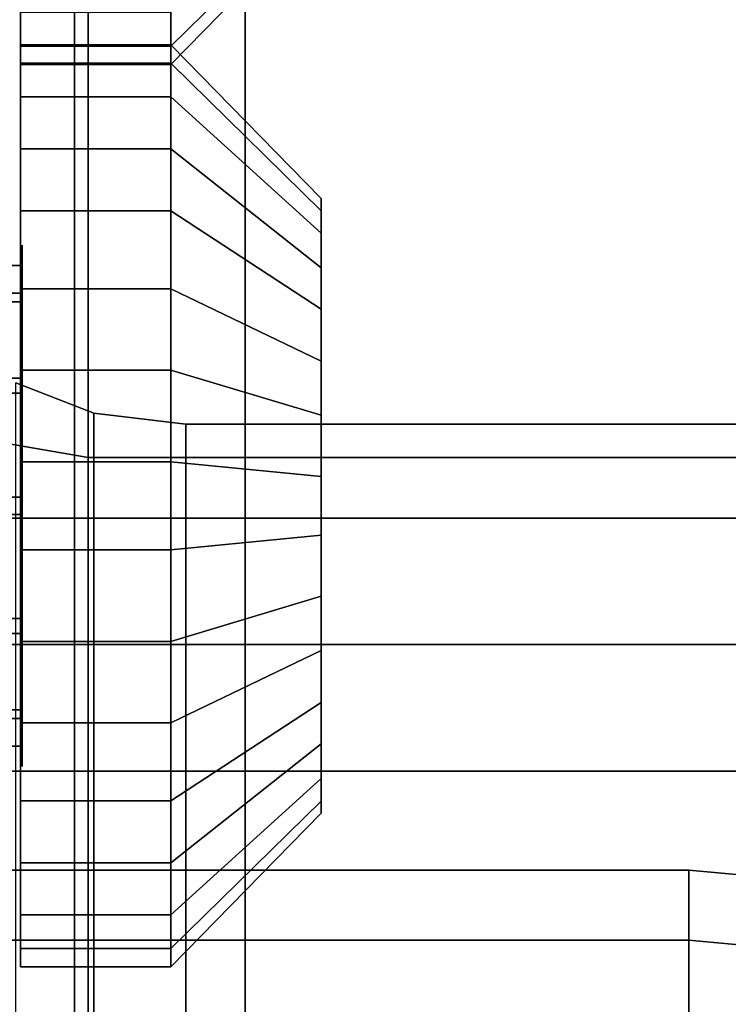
# Model space of a CAD drawing. Extents: x -48 to 48, y -49.6 to 48.
# Tile 227 of 656: x 0.5 to 1.6, y -11.4 to -9.8. Entities that reach past the tile are written whole.
import ezdxf

# ---------------------------------------------------------------- set-up
doc = ezdxf.new("R2010")
doc.units = 0

msp = doc.modelspace()

# ---------------------------------------------------------------- linework, layer by layer
at = {"layer": '11D1 [43]', "color": 0}
for points, invisible_edges in [([(0.726375, -9.51859, 10.5624), (0.726375, -9.81782, 11.5382), (0.726375, -9.89875, 11.2684)], 13), ([(0.726375, -9.51859, 10.5624), (0.726375, -9.89875, 11.2684), (0.726375, -9.87029, 10.9883)], 13), ([(0.726375, -9.51859, 10.5624), (0.726375, -9.87029, 10.9883), (0.726375, -9.7368, 10.7404)], 1), ([(0.96075, -9.60532, 11.4254), (0.726375, -9.81782, 11.5382), (0.726375, -9.89875, 11.2684)], 12), ([(0.96075, -9.60532, 11.4254), (0.726375, -9.89875, 11.2684), (0.96075, -9.65927, 11.2456)], 1), ([(0.96075, -9.65927, 11.2456), (0.726375, -9.87029, 10.9883), (0.96075, -9.6403, 11.0588)], 1), ([(0.96075, -9.6403, 11.0588), (0.726375, -9.87029, 10.9883), (0.726375, -9.7368, 10.7404)], 12), ([(0.96075, -9.65927, 11.2456), (0.726375, -9.89875, 11.2684), (0.726375, -9.87029, 10.9883)], 12), ([(0.726375, -9.87029, 10.9883), (0.492, -9.87029, 10.9883), (0.492, -9.7368, 10.7404)], 12), ([(0.726375, -9.87029, 10.9883), (0.492, -9.7368, 10.7404), (0.726375, -9.7368, 10.7404)], 1), ([(0.492, -9.7368, 10.7404), (0.492, -9.87029, 10.9883), (0.492, -9.89875, 11.2684)], 12), ([(0.492, -9.7368, 10.7404), (0.492, -9.89875, 11.2684), (0.492, -9.81782, 11.5382)], 13), ([(0.726375, -9.7368, 10.7404), (0.726375, -9.87029, 10.9883), (0.726375, -9.89875, 11.2684)], 12), ([(0.726375, -9.7368, 10.7404), (0.726375, -9.89875, 11.2684), (0.726375, -9.81782, 11.5382)], 13), ([(0.726375, -9.81782, 11.5382), (0.492, -9.81782, 11.5382), (0.492, -9.89875, 11.2684)], 12), ([(0.726375, -9.81782, 11.5382), (0.492, -9.89875, 11.2684), (0.726375, -9.89875, 11.2684)], 1), ([(0.726375, -9.94897, 8.21157), (0.492, -9.94897, 8.21157), (0.492, -9.86805, 8.48128)], 12), ([(0.726375, -9.94897, 8.21157), (0.492, -9.86805, 8.48128), (0.726375, -9.86805, 8.48128)], 1), ([(0.726375, -9.86805, 8.48128), (0.492, -9.86805, 8.48128), (0.492, -9.8965, 8.76143)], 12), ([(0.726375, -9.86805, 8.48128), (0.492, -9.8965, 8.76143), (0.726375, -9.8965, 8.76143)], 1), ([(0.492, -11.1429, 8.09031), (0.492, -9.8965, 8.76143), (0.492, -9.86805, 8.48128)], 13), ([(0.492, -11.1429, 8.09031), (0.492, -9.86805, 8.48128), (0.492, -9.94897, 8.21157)], 13), ([(0.726375, -9.89875, 11.2684), (0.492, -9.89875, 11.2684), (0.492, -9.87029, 10.9883)], 12), ([(0.726375, -9.89875, 11.2684), (0.492, -9.87029, 10.9883), (0.726375, -9.87029, 10.9883)], 1), ([(0.96075, -10.1615, 8.32433), (0.726375, -9.94897, 8.21157), (0.726375, -9.86805, 8.48128)], 12), ([(0.96075, -10.1615, 8.32433), (0.726375, -9.86805, 8.48128), (0.96075, -10.1075, 8.50414)], 1), ([(0.96075, -10.1075, 8.50414), (0.726375, -9.86805, 8.48128), (0.726375, -9.8965, 8.76143)], 12), ([(0.726375, -11.1429, 8.09031), (0.726375, -9.8965, 8.76143), (0.726375, -9.86805, 8.48128)], 13), ([(0.726375, -11.1429, 8.09031), (0.726375, -9.86805, 8.48128), (0.726375, -9.94897, 8.21157)], 13), ([(0.726375, -10.9247, 7.91234), (0.726375, -9.94897, 8.21157), (0.726375, -9.86805, 8.48128)], 13), ([(0.726375, -10.9247, 7.91234), (0.726375, -9.86805, 8.48128), (0.726375, -9.8965, 8.76143)], 13), ([(0.726375, -9.8965, 8.76143), (0.492, -9.8965, 8.76143), (0.492, -10.03, 9.00937)], 12), ([(0.726375, -9.8965, 8.76143), (0.492, -10.03, 9.00937), (0.726375, -10.03, 9.00937)], 1), ([(0.492, -11.1429, 8.09031), (0.492, -10.03, 9.00937), (0.492, -9.8965, 8.76143)], 13), ([(0.96075, -10.1075, 8.50414), (0.726375, -9.8965, 8.76143), (0.96075, -10.1265, 8.6909)], 1), ([(0.96075, -10.1265, 8.6909), (0.726375, -9.8965, 8.76143), (0.726375, -10.03, 9.00937)], 12), ([(0.726375, -11.1429, 8.09031), (0.726375, -10.03, 9.00937), (0.726375, -9.8965, 8.76143)], 13), ([(0.726375, -10.9247, 7.91234), (0.726375, -9.8965, 8.76143), (0.726375, -10.03, 9.00937)], 13), ([(0.726375, -10.1269, 7.99336), (0.492, -10.1269, 7.99336), (0.492, -9.94897, 8.21157)], 12), ([(0.726375, -10.1269, 7.99336), (0.492, -9.94897, 8.21157), (0.726375, -9.94897, 8.21157)], 1), ([(0.492, -11.1429, 8.09031), (0.492, -9.94897, 8.21157), (0.492, -10.1269, 7.99336)], 13), ([(0.96075, -10.2801, 8.17885), (0.726375, -10.1269, 7.99336), (0.726375, -9.94897, 8.21157)], 12), ([(0.96075, -10.2801, 8.17885), (0.726375, -9.94897, 8.21157), (0.96075, -10.1615, 8.32433)], 1), ([(0.726375, -11.1429, 8.09031), (0.726375, -9.94897, 8.21157), (0.726375, -10.1269, 7.99336)], 13), ([(0.726375, -10.9247, 7.91234), (0.726375, -10.1269, 7.99336), (0.726375, -9.94897, 8.21157)], 13), ([(0.726375, -10.03, 9.00937), (0.492, -10.03, 9.00937), (0.492, -10.2482, 9.18734)], 12), ([(0.726375, -10.03, 9.00937), (0.492, -10.2482, 9.18734), (0.726375, -10.2482, 9.18734)], 1), ([(0.492, -11.1429, 8.09031), (0.492, -10.2482, 9.18734), (0.492, -10.03, 9.00937)], 13), ([(0.96075, -10.1265, 8.6909), (0.726375, -10.03, 9.00937), (0.96075, -10.2155, 8.85619)], 1), ([(0.96075, -10.2155, 8.85619), (0.726375, -10.03, 9.00937), (0.726375, -10.2482, 9.18734)], 12), ([(0.726375, -11.1429, 8.09031), (0.726375, -10.2482, 9.18734), (0.726375, -10.03, 9.00937)], 13), ([(0.726375, -10.9247, 7.91234), (0.726375, -10.03, 9.00937), (0.726375, -10.2482, 9.18734)], 13), ([(0.96075, -10.812, 8.12484), (0.96075, -10.1615, 8.32433), (0.96075, -10.1075, 8.50414)], 13), ([(0.96075, -10.812, 8.12484), (0.96075, -10.1075, 8.50414), (0.96075, -10.1265, 8.6909)], 13), ([(0.726375, -10.3749, 7.85987), (0.492, -10.3749, 7.85987), (0.492, -10.1269, 7.99336)], 12), ([(0.726375, -10.3749, 7.85987), (0.492, -10.1269, 7.99336), (0.726375, -10.1269, 7.99336)], 1), ([(0.492, -11.1429, 8.09031), (0.492, -10.1269, 7.99336), (0.492, -10.3749, 7.85987)], 13), ([(0.96075, -10.4454, 8.08986), (0.726375, -10.3749, 7.85987), (0.726375, -10.1269, 7.99336)], 12), ([(0.96075, -10.4454, 8.08986), (0.726375, -10.1269, 7.99336), (0.96075, -10.2801, 8.17885)], 1), ([(0.726375, -11.1429, 8.09031), (0.726375, -10.1269, 7.99336), (0.726375, -10.3749, 7.85987)], 13), ([(0.726375, -10.9247, 7.91234), (0.726375, -10.3749, 7.85987), (0.726375, -10.1269, 7.99336)], 13), ([(0.96075, -10.812, 8.12484), (0.96075, -10.1265, 8.6909), (0.96075, -10.2155, 8.85619)], 13), ([(0.96075, -10.812, 8.12484), (0.96075, -10.2801, 8.17885), (0.96075, -10.1615, 8.32433)], 13), ([(0.492, -10.2552, 8.37407), (-0.117, -10.2552, 8.37407), (-0.117, -10.2117, 8.56325)], 12), ([(0.492, -10.2552, 8.37407), (-0.117, -10.2117, 8.56325), (0.492, -10.2117, 8.56325)], 1), ([(0.492, -10.2117, 8.56325), (-0.117, -10.2117, 8.56325), (-0.117, -10.2686, 8.74883)], 12), ([(0.492, -10.2117, 8.56325), (-0.117, -10.2686, 8.74883), (0.492, -10.2686, 8.74883)], 1), ([(0.492, -10.5731, 8.17508), (0.492, -10.2552, 8.37407), (0.492, -10.2117, 8.56325)], 13), ([(0.492, -10.5731, 8.17508), (0.492, -10.2117, 8.56325), (0.492, -10.2686, 8.74883)], 13), ([(0.96075, -10.2155, 8.85619), (0.726375, -10.2482, 9.18734), (0.96075, -10.361, 8.97484)], 1), ([(0.96075, -10.812, 8.12484), (0.96075, -10.2155, 8.85619), (0.96075, -10.361, 8.97484)], 13), ([(0.726375, -10.2482, 9.18734), (0.492, -10.2482, 9.18734), (0.492, -10.5179, 9.26826)], 12), ([(0.726375, -10.2482, 9.18734), (0.492, -10.5179, 9.26826), (0.726375, -10.5179, 9.26826)], 1), ([(0.492, -11.1429, 8.09031), (0.492, -10.5179, 9.26826), (0.492, -10.2482, 9.18734)], 13), ([(0.96075, -10.361, 8.97484), (0.726375, -10.2482, 9.18734), (0.726375, -10.5179, 9.26826)], 12), ([(0.726375, -11.1429, 8.09031), (0.726375, -10.5179, 9.26826), (0.726375, -10.2482, 9.18734)], 13), ([(0.726375, -10.9247, 7.91234), (0.726375, -10.2482, 9.18734), (0.726375, -10.5179, 9.26826)], 13), ([(0.492, -10.3875, 8.23199), (-0.117, -10.3875, 8.23199), (-0.117, -10.2552, 8.37407)], 12), ([(0.492, -10.3875, 8.23199), (-0.117, -10.2552, 8.37407), (0.492, -10.2552, 8.37407)], 1), ([(0.492, -10.5731, 8.17508), (0.492, -10.3875, 8.23199), (0.492, -10.2552, 8.37407)], 12), ([(0.492, -10.2686, 8.74883), (-0.117, -10.2686, 8.74883), (-0.117, -10.4107, 8.8811)], 12), ([(0.492, -10.2686, 8.74883), (-0.117, -10.4107, 8.8811), (0.492, -10.4107, 8.8811)], 1), ([(0.492, -10.5731, 8.17508), (0.492, -10.2686, 8.74883), (0.492, -10.4107, 8.8811)], 13), ([(0.96075, -10.812, 8.12484), (0.96075, -10.4454, 8.08986), (0.96075, -10.2801, 8.17885)], 13), ([(0.96075, -10.361, 8.97484), (0.726375, -10.5179, 9.26826), (0.96075, -10.5408, 9.02879)], 1), ([(0.96075, -10.812, 8.12484), (0.96075, -10.361, 8.97484), (0.96075, -10.5408, 9.02879)], 13), ([(0.5975, -10.5113, 13.3212), (-0.256321, -10.3865, 13.2549), (-0.412855, -10.4789, 13.304)], 13), ([(0.5975, -10.5113, 13.3212), (0.412855, -10.4789, 13.304), (-0.256321, -10.3865, 13.2549)], 14), ([(0.492, -10.5731, 8.17508), (-0.117, -10.5731, 8.17508), (-0.117, -10.3875, 8.23199)], 12), ([(0.492, -10.5731, 8.17508), (-0.117, -10.3875, 8.23199), (0.492, -10.3875, 8.23199)], 1), ([(0.726375, -10.655, 7.83142), (0.492, -10.655, 7.83142), (0.492, -10.3749, 7.85987)], 12), ([(0.726375, -10.655, 7.83142), (0.492, -10.3749, 7.85987), (0.726375, -10.3749, 7.85987)], 1), ([(0.492, -11.1429, 8.09031), (0.492, -10.3749, 7.85987), (0.492, -10.655, 7.83142)], 13), ([(0.96075, -10.6322, 8.07089), (0.726375, -10.655, 7.83142), (0.726375, -10.3749, 7.85987)], 12), ([(0.96075, -10.6322, 8.07089), (0.726375, -10.3749, 7.85987), (0.96075, -10.4454, 8.08986)], 1), ([(0.726375, -11.1429, 8.09031), (0.726375, -10.3749, 7.85987), (0.726375, -10.655, 7.83142)], 13), ([(0.726375, -10.9247, 7.91234), (0.726375, -10.655, 7.83142), (0.726375, -10.3749, 7.85987)], 12), ([(0.492, -10.4107, 8.8811), (-0.117, -10.4107, 8.8811), (-0.117, -10.5999, 8.9246)], 12), ([(0.492, -10.4107, 8.8811), (-0.117, -10.5999, 8.9246), (0.492, -10.5999, 8.9246)], 1), ([(0.492, -10.5731, 8.17508), (0.492, -10.4107, 8.8811), (0.492, -10.5999, 8.9246)], 13), ([(0.96075, -10.812, 8.12484), (0.96075, -10.6322, 8.07089), (0.96075, -10.4454, 8.08986)], 12), ([(2.625, -10.8028, 13.4759), (-0.412855, -10.4789, 13.304), (-0.5975, -10.5113, 13.3212)], 13), ([(2.625, -10.8028, 13.4759), (0.5975, -10.5113, 13.3212), (-0.412855, -10.4789, 13.304)], 15), ([(0.5975, -10.5113, 13.3212), (0.412855, -13.0568, 8.44555), (0.412855, -10.4789, 13.304)], 1), ([(2.625, -10.8028, 13.4759), (-0.5975, -10.5113, 13.3212), (-2.625, -10.5113, 13.3212)], 13), ([(2.625, -10.8028, 13.4759), (-2.625, -10.5113, 13.3212), (-2.625, -10.8028, 13.4759)], 1), ([(0.5975, -10.5113, 13.3212), (0.5975, -13.0892, 8.46277), (0.412855, -13.0568, 8.44555)], 12), ([(0.726375, -10.5179, 9.26826), (0.492, -10.5179, 9.26826), (0.492, -10.7981, 9.23981)], 12), ([(0.726375, -10.5179, 9.26826), (0.492, -10.7981, 9.23981), (0.726375, -10.7981, 9.23981)], 1), ([(0.492, -11.1429, 8.09031), (0.492, -10.7981, 9.23981), (0.492, -10.5179, 9.26826)], 13), ([(2.625, -10.8028, 13.4759), (2.625, -10.5113, 13.3212), (0.5975, -10.5113, 13.3212)], 12), ([(2.625, -10.5113, 13.3212), (2.625, -13.0892, 8.46277), (0.5975, -13.0892, 8.46277)], 12), ([(2.625, -10.5113, 13.3212), (0.5975, -13.0892, 8.46277), (0.5975, -10.5113, 13.3212)], 1), ([(0.96075, -10.5408, 9.02879), (0.726375, -10.5179, 9.26826), (0.726375, -10.7981, 9.23981)], 12), ([(0.726375, -11.1429, 8.09031), (0.726375, -10.7981, 9.23981), (0.726375, -10.5179, 9.26826)], 13), ([(0.726375, -10.9247, 7.91234), (0.726375, -10.5179, 9.26826), (0.726375, -10.7981, 9.23981)], 13), ([(0.96075, -10.5408, 9.02879), (0.726375, -10.7981, 9.23981), (0.96075, -10.7275, 9.00982)], 1), ([(0.96075, -10.812, 8.12484), (0.96075, -10.5408, 9.02879), (0.96075, -10.7275, 9.00982)], 13), ([(0.492, -10.7622, 8.21858), (-0.117, -10.7622, 8.21858), (-0.117, -10.5731, 8.17508)], 12), ([(0.492, -10.7622, 8.21858), (-0.117, -10.5731, 8.17508), (0.492, -10.5731, 8.17508)], 1), ([(0.492, -10.5731, 8.17508), (0.492, -10.5999, 8.9246), (0.492, -10.7855, 8.86769)], 13), ([(0.492, -10.5731, 8.17508), (0.492, -10.7855, 8.86769), (0.492, -10.9177, 8.72561)], 13), ([(0.492, -10.5731, 8.17508), (0.492, -10.9177, 8.72561), (0.492, -10.9612, 8.53643)], 13), ([(0.492, -10.5731, 8.17508), (0.492, -10.9612, 8.53643), (0.492, -10.9043, 8.35085)], 13), ([(0.492, -10.5731, 8.17508), (0.492, -10.9043, 8.35085), (0.492, -10.7622, 8.21858)], 1), ([(0.492, -10.5999, 8.9246), (-0.117, -10.5999, 8.9246), (-0.117, -10.7855, 8.86769)], 12), ([(0.492, -10.5999, 8.9246), (-0.117, -10.7855, 8.86769), (0.492, -10.7855, 8.86769)], 1), ([(0.96075, -10.812, 8.12484), (0.726375, -10.655, 7.83142), (0.96075, -10.6322, 8.07089)], 1), ([(0.726375, -10.9247, 7.91234), (0.492, -10.9247, 7.91234), (0.492, -10.655, 7.83142)], 12), ([(0.726375, -10.9247, 7.91234), (0.492, -10.655, 7.83142), (0.726375, -10.655, 7.83142)], 1), ([(0.492, -11.1429, 8.09031), (0.492, -10.655, 7.83142), (0.492, -10.9247, 7.91234)], 1), ([(0.96075, -10.812, 8.12484), (0.726375, -10.9247, 7.91234), (0.726375, -10.655, 7.83142)], 12), ([(0.726375, -11.1429, 8.09031), (0.726375, -10.655, 7.83142), (0.726375, -10.9247, 7.91234)], 1), ([(0.96075, -10.7275, 9.00982), (0.726375, -10.7981, 9.23981), (0.726375, -11.046, 9.10632)], 12), ([(0.96075, -10.7275, 9.00982), (0.726375, -11.046, 9.10632), (0.96075, -10.8928, 8.92083)], 1), ([(0.96075, -10.812, 8.12484), (0.96075, -10.7275, 9.00982), (0.96075, -10.8928, 8.92083)], 13), ([(0.492, -10.9043, 8.35085), (-0.117, -10.9043, 8.35085), (-0.117, -10.7622, 8.21858)], 12), ([(0.492, -10.9043, 8.35085), (-0.117, -10.7622, 8.21858), (0.492, -10.7622, 8.21858)], 1), ([(0.492, -10.7855, 8.86769), (-0.117, -10.7855, 8.86769), (-0.117, -10.9177, 8.72561)], 12), ([(0.492, -10.7855, 8.86769), (-0.117, -10.9177, 8.72561), (0.492, -10.9177, 8.72561)], 1), ([(0.726375, -10.7981, 9.23981), (0.492, -10.7981, 9.23981), (0.492, -11.046, 9.10632)], 12), ([(0.726375, -10.7981, 9.23981), (0.492, -11.046, 9.10632), (0.726375, -11.046, 9.10632)], 1), ([(0.492, -11.1429, 8.09031), (0.492, -11.046, 9.10632), (0.492, -10.7981, 9.23981)], 13), ([(0.726375, -11.1429, 8.09031), (0.726375, -11.046, 9.10632), (0.726375, -10.7981, 9.23981)], 13), ([(0.726375, -10.9247, 7.91234), (0.726375, -10.7981, 9.23981), (0.726375, -11.046, 9.10632)], 13), ([(-2.625, -10.8028, 13.4759), (-2.625, -13.3807, 8.61744), (2.625, -13.3807, 8.61744)], 12), ([(-2.625, -10.8028, 13.4759), (2.625, -13.3807, 8.61744), (2.625, -10.8028, 13.4759)], 1), ([(0.96075, -10.9575, 8.24349), (0.726375, -10.9247, 7.91234), (0.96075, -10.812, 8.12484)], 1), ([(0.96075, -10.812, 8.12484), (0.96075, -10.8928, 8.92083), (0.96075, -11.0115, 8.77535)], 13), ([(0.96075, -10.812, 8.12484), (0.96075, -11.0115, 8.77535), (0.96075, -11.0654, 8.59554)], 13), ([(0.96075, -10.812, 8.12484), (0.96075, -11.0654, 8.59554), (0.96075, -11.0465, 8.40878)], 13), ([(0.96075, -10.812, 8.12484), (0.96075, -11.0465, 8.40878), (0.96075, -10.9575, 8.24349)], 1), ([(0.96075, -10.8928, 8.92083), (0.726375, -11.046, 9.10632), (0.726375, -11.224, 8.88811)], 12), ([(0.96075, -10.8928, 8.92083), (0.726375, -11.224, 8.88811), (0.96075, -11.0115, 8.77535)], 1), ([(0.492, -10.9612, 8.53643), (-0.117, -10.9612, 8.53643), (-0.117, -10.9043, 8.35085)], 12), ([(0.492, -10.9612, 8.53643), (-0.117, -10.9043, 8.35085), (0.492, -10.9043, 8.35085)], 1), ([(0.492, -10.9177, 8.72561), (-0.117, -10.9177, 8.72561), (-0.117, -10.9612, 8.53643)], 12), ([(0.492, -10.9177, 8.72561), (-0.117, -10.9612, 8.53643), (0.492, -10.9612, 8.53643)], 1), ([(0.726375, -11.1429, 8.09031), (0.492, -11.1429, 8.09031), (0.492, -10.9247, 7.91234)], 12), ([(0.726375, -11.1429, 8.09031), (0.492, -10.9247, 7.91234), (0.726375, -10.9247, 7.91234)], 1), ([(0.96075, -10.9575, 8.24349), (0.726375, -11.1429, 8.09031), (0.726375, -10.9247, 7.91234)], 12), ([(0.726375, -10.9247, 7.91234), (0.726375, -11.046, 9.10632), (0.726375, -11.224, 8.88811)], 13), ([(0.726375, -10.9247, 7.91234), (0.726375, -11.224, 8.88811), (0.726375, -11.3049, 8.6184)], 13), ([(0.726375, -10.9247, 7.91234), (0.726375, -11.3049, 8.6184), (0.726375, -11.2764, 8.33825)], 13), ([(0.726375, -10.9247, 7.91234), (0.726375, -11.2764, 8.33825), (0.726375, -11.1429, 8.09031)], 1), ([(0.96075, -11.0465, 8.40878), (0.726375, -11.1429, 8.09031), (0.96075, -10.9575, 8.24349)], 1), ([(0.96075, -11.0115, 8.77535), (0.726375, -11.224, 8.88811), (0.726375, -11.3049, 8.6184)], 12), ([(0.96075, -11.0115, 8.77535), (0.726375, -11.3049, 8.6184), (0.96075, -11.0654, 8.59554)], 1), ([(0.726375, -11.046, 9.10632), (0.492, -11.046, 9.10632), (0.492, -11.224, 8.88811)], 12), ([(0.726375, -11.046, 9.10632), (0.492, -11.224, 8.88811), (0.726375, -11.224, 8.88811)], 1), ([(0.492, -11.1429, 8.09031), (0.492, -11.224, 8.88811), (0.492, -11.046, 9.10632)], 13), ([(0.726375, -11.1429, 8.09031), (0.726375, -11.224, 8.88811), (0.726375, -11.046, 9.10632)], 13), ([(0.96075, -11.0654, 8.59554), (0.726375, -11.2764, 8.33825), (0.96075, -11.0465, 8.40878)], 1), ([(0.96075, -11.0465, 8.40878), (0.726375, -11.2764, 8.33825), (0.726375, -11.1429, 8.09031)], 12), ([(0.96075, -11.0654, 8.59554), (0.726375, -11.3049, 8.6184), (0.726375, -11.2764, 8.33825)], 12), ([(0.726375, -11.2764, 8.33825), (0.492, -11.2764, 8.33825), (0.492, -11.1429, 8.09031)], 12), ([(0.726375, -11.2764, 8.33825), (0.492, -11.1429, 8.09031), (0.726375, -11.1429, 8.09031)], 1), ([(0.492, -11.1429, 8.09031), (0.492, -11.2764, 8.33825), (0.492, -11.3049, 8.6184)], 12), ([(0.492, -11.1429, 8.09031), (0.492, -11.3049, 8.6184), (0.492, -11.224, 8.88811)], 13), ([(0.726375, -11.1429, 8.09031), (0.726375, -11.2764, 8.33825), (0.726375, -11.3049, 8.6184)], 12), ([(0.726375, -11.1429, 8.09031), (0.726375, -11.3049, 8.6184), (0.726375, -11.224, 8.88811)], 13), ([(0.726375, -11.224, 8.88811), (0.492, -11.224, 8.88811), (0.492, -11.3049, 8.6184)], 12), ([(0.726375, -11.224, 8.88811), (0.492, -11.3049, 8.6184), (0.726375, -11.3049, 8.6184)], 1), ([(0.726375, -11.3049, 8.6184), (0.492, -11.3049, 8.6184), (0.492, -11.2764, 8.33825)], 12), ([(0.726375, -11.3049, 8.6184), (0.492, -11.2764, 8.33825), (0.726375, -11.2764, 8.33825)], 1)]:
    msp.add_3dface(points, dxfattribs=dict(at, invisible_edges=invisible_edges))
at = {"layer": '11D1 [43]', "color": 1}
for points, invisible_edges in [([(1.534, -11.2635, 12.6075), (-1.534, -11.2635, 12.6075), (-1.534, -11.1543, 12.8134)], 12), ([(1.534, -11.2635, 12.6075), (-1.534, -11.1543, 12.8134), (1.534, -11.1543, 12.8134)], 13), ([(1.534, -11.1543, 12.8134), (-1.534, -11.1543, 12.8134), (-1.534, -42.2041, 29.2888)], 12), ([(1.534, -11.1543, 12.8134), (-1.534, -42.2041, 29.2888), (-0.25, -38.4499, 27.2967)], 15), ([(1.534, -11.1543, 12.8134), (-0.25, -38.4499, 27.2967), (0, -38.4499, 27.2967)], 13), ([(1.534, -11.1543, 12.8134), (0, -38.4499, 27.2967), (0.25, -38.4499, 27.2967)], 13), ([(0.25, -42.2041, 29.2888), (1.534, -42.2041, 29.2888), (1.534, -11.1543, 12.8134)], 12), ([(0.25, -42.2041, 29.2888), (1.534, -11.1543, 12.8134), (0.25, -38.4499, 27.2967)], 3), ([(1.62317, -11.2719, 12.5919), (1.534, -11.2635, 12.6075), (1.534, -11.1543, 12.8134)], 14), ([(1.69876, -11.2955, 12.5472), (1.62317, -11.2719, 12.5919), (1.534, -11.1543, 12.8134)], 14), ([(1.74926, -11.331, 12.4805), (1.69876, -11.2955, 12.5472), (1.534, -11.1543, 12.8134)], 14), ([(1.74926, -11.331, 12.4805), (1.534, -11.1543, 12.8134), (1.71233, -11.171, 12.782)], 13), ([(1.534, -11.1543, 12.8134), (1.534, -42.2041, 29.2888), (1.71233, -42.2208, 29.2574)], 12), ([(1.534, -11.1543, 12.8134), (1.71233, -42.2208, 29.2574), (1.71233, -11.171, 12.782)], 1), ([(-1.534, -11.2635, 12.6075), (1.534, -11.2635, 12.6075), (1.534, -42.3134, 29.0829)], 12), ([(-1.534, -11.2635, 12.6075), (1.534, -42.3134, 29.0829), (0.25, -38.5591, 27.0909)], 15), ([(1.62317, -11.2719, 12.5919), (1.534, -42.3134, 29.0829), (1.534, -11.2635, 12.6075)], 1), ([(1.62317, -11.2719, 12.5919), (1.62317, -42.3217, 29.0673), (1.534, -42.3134, 29.0829)], 12)]:
    msp.add_3dface(points, dxfattribs=dict(at, invisible_edges=invisible_edges))
at = {"layer": '13T1 [63]', "color": 1}
for points, invisible_edges in [([(-3.25, -5.365, 87.1487), (-3.25, -47.8797, 94.622), (3.25, -47.8797, 94.622)], 12), ([(-3.25, -5.365, 87.1487), (3.25, -47.8797, 94.622), (3.25, -5.365, 87.1487)], 1), ([(0.5975, -5.365, 86.7426), (0.5975, -47.9489, 94.228), (0.415725, -47.9552, 94.1924)], 12), ([(0.5975, -5.365, 86.7426), (0.415725, -47.9552, 94.1924), (0.415725, -5.365, 86.7059)], 1), ([(3.25, -5.365, 86.7426), (3.25, -47.9489, 94.228), (0.5975, -47.9489, 94.228)], 12), ([(3.25, -5.365, 86.7426), (0.5975, -47.9489, 94.228), (0.5975, -5.365, 86.7426)], 1), ([(2.625, -6.375, 60.791), (2.625, -48, 60.791), (-2.625, -48, 60.791)], 12), ([(2.625, -6.375, 60.791), (-2.625, -48, 60.791), (-2.625, -6.375, 60.791)], 1), ([(0.412855, -6.375, 61.1577), (0.412855, -48, 61.1577), (0.5975, -48, 61.121)], 12), ([(0.412855, -6.375, 61.1577), (0.5975, -48, 61.121), (0.5975, -6.375, 61.121)], 1), ([(0.5975, -6.375, 61.121), (0.5975, -48, 61.121), (2.625, -48, 61.121)], 12), ([(0.5975, -6.375, 61.121), (2.625, -48, 61.121), (2.625, -6.375, 61.121)], 1), ([(0.606494, -10.4423, 78.6406), (0.484835, -10.3947, 78.5747), (0.125, -10.6056, 78.8663)], 14), ([(0.606494, -10.4423, 78.6406), (0.484835, -29.6368, 64.6534), (0.484835, -10.3947, 78.5747)], 1), ([(0.75, -10.459, 78.6637), (0.606494, -10.4423, 78.6406), (0.125, -10.6056, 78.8663)], 14), ([(0.606494, -10.4423, 78.6406), (0.606494, -29.6844, 64.7192), (0.484835, -29.6368, 64.6534)], 12), ([(0.75, -10.459, 78.6637), (0.606494, -29.6844, 64.7192), (0.606494, -10.4423, 78.6406)], 1), ([(3.125, -10.6056, 78.8663), (0.75, -10.459, 78.6637), (0.125, -10.6056, 78.8663)], 3), ([(0.75, -10.459, 78.6637), (0.75, -29.7011, 64.7424), (0.606494, -29.6844, 64.7192)], 12), ([(3.125, -10.6056, 78.8663), (3.125, -10.459, 78.6637), (0.75, -10.459, 78.6637)], 12), ([(3.125, -10.459, 78.6637), (3.125, -29.7011, 64.7424), (0.75, -29.7011, 64.7424)], 12), ([(3.125, -10.459, 78.6637), (0.75, -29.7011, 64.7424), (0.75, -10.459, 78.6637)], 1), ([(0.125, -10.6056, 78.8663), (0.125, -29.8477, 64.9449), (3.125, -29.8477, 64.9449)], 12), ([(0.125, -10.6056, 78.8663), (3.125, -29.8477, 64.9449), (3.125, -10.6056, 78.8663)], 1)]:
    msp.add_3dface(points, dxfattribs=dict(at, invisible_edges=invisible_edges))
at = {"layer": '1C1 [1]', "color": 1}
for points, invisible_edges in [([(-6.5, -11), (6.5, -11), (6.5, 11)], 12), ([(-6.5, -11), (6.5, 11), (-6.5, 11)], 1), ([(-6.5, 11, -1.5), (6.5, 11, -1.5), (6.5, -11, -1.5)], 12), ([(-6.5, 11, -1.5), (6.5, -11, -1.5), (-6.5, -11, -1.5)], 1), ([(-6.5, -11), (-6.5, -11, -1.5), (6.5, -11, -1.5)], 12), ([(-6.5, -11), (6.5, -11, -1.5), (6.5, -11)], 1)]:
    msp.add_3dface(points, dxfattribs=dict(at, invisible_edges=invisible_edges))
at = {"layer": '1C1 [1]', "color": 6}
for points, invisible_edges in [([(0.495, -10.7419, 8.92517), (0.495, -10.2111, 8.39437), (0.495, -10.1802, 8.54984)], 13), ([(0.495, -10.7419, 8.92517), (0.495, -10.1802, 8.54984), (0.495, -10.2111, 8.7053)], 13), ([(0.495, -10.7419, 8.92517), (0.495, -10.2992, 8.26258), (0.495, -10.2111, 8.39437)], 13), ([(0.495, -10.7419, 8.92517), (0.495, -10.2111, 8.7053), (0.495, -10.2992, 8.8371)], 13), ([(0.495, -10.7419, 8.92517), (0.495, -10.431, 8.17451), (0.495, -10.2992, 8.26258)], 13), ([(0.495, -10.7419, 8.92517), (0.495, -10.2992, 8.8371), (0.495, -10.431, 8.92517)], 13), ([(0.495, -10.7419, 8.92517), (0.495, -10.5865, 8.14359), (0.495, -10.431, 8.17451)], 13), ([(0.495, -10.7419, 8.92517), (0.495, -10.431, 8.92517), (0.495, -10.5865, 8.95609)], 1), ([(0.495, -10.7419, 8.92517), (0.495, -10.7419, 8.17451), (0.495, -10.5865, 8.14359)], 13), ([(0.495, -10.7419, 8.92517), (0.495, -10.8737, 8.8371), (0.495, -10.9618, 8.7053)], 12), ([(0.495, -10.7419, 8.92517), (0.495, -10.9618, 8.7053), (0.495, -10.9927, 8.54984)], 13), ([(0.495, -10.7419, 8.92517), (0.495, -10.9927, 8.54984), (0.495, -10.9618, 8.39437)], 13), ([(0.495, -10.7419, 8.92517), (0.495, -10.9618, 8.39437), (0.495, -10.8737, 8.26258)], 13), ([(0.495, -10.7419, 8.92517), (0.495, -10.8737, 8.26258), (0.495, -10.7419, 8.17451)], 13)]:
    msp.add_3dface(points, dxfattribs=dict(at, invisible_edges=invisible_edges))
at = {"layer": '4B1 [39]', "color": 1}
for points, invisible_edges in [([(0.576535, -27, 30.5829), (0.576535, -7.0625, 30.5829), (0.351061, -7.0625, 30.7336)], 12), ([(0.576535, -27, 30.5829), (0.351061, -7.0625, 30.7336), (0.351061, -27, 30.7336)], 1), ([(0.351061, -27, 45.3664), (0.351061, -7.0625, 45.3664), (0.576535, -7.0625, 45.5171)], 12), ([(0.351061, -27, 45.3664), (0.576535, -7.0625, 45.5171), (0.576535, -27, 45.5171)], 1), ([(0.8425, -27, 30.53), (0.8425, -7.0625, 30.53), (0.576535, -7.0625, 30.5829)], 12), ([(0.8425, -27, 30.53), (0.576535, -7.0625, 30.5829), (0.576535, -27, 30.5829)], 1), ([(0.576535, -27, 45.5171), (0.576535, -7.0625, 45.5171), (0.8425, -7.0625, 45.57)], 12), ([(0.576535, -27, 45.5171), (0.8425, -7.0625, 45.57), (0.8425, -27, 45.57)], 1), ([(0.8425, -7.0625, 30.53), (0.8425, -27, 30.53), (3.495, -27, 30.53)], 12), ([(0.8425, -7.0625, 30.53), (3.495, -27, 30.53), (3.495, -7.0625, 30.53)], 1), ([(3.495, -27, 45.57), (0.8425, -27, 45.57), (0.8425, -7.0625, 45.57)], 12), ([(3.495, -27, 45.57), (0.8425, -7.0625, 45.57), (3.495, -7.0625, 45.57)], 1), ([(3.495, -7.4925, 30.1), (3.495, -27, 30.1), (-3.495, -27, 30.1)], 12), ([(3.495, -7.4925, 30.1), (-3.495, -27, 30.1), (-3.495, -7.4925, 30.1)], 1), ([(-3.495, -27, 46), (3.495, -27, 46), (3.495, -7.4925, 46)], 12), ([(-3.495, -27, 46), (3.495, -7.4925, 46), (-3.495, -7.4925, 46)], 1)]:
    msp.add_3dface(points, dxfattribs=dict(at, invisible_edges=invisible_edges))

doc.saveas('drawing.dxf')
